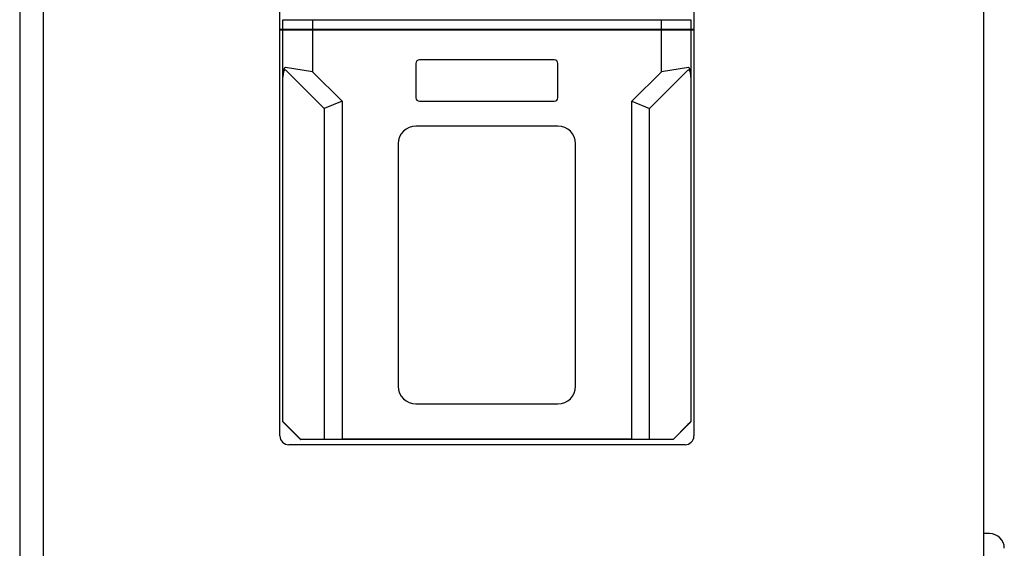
# Model space of a CAD drawing. Header units: millimetres. Extents: x 1117 to 38156, y -1945 to 7303.
# Tile 470 of 656: x 20142 to 20308, y 1658 to 1747. Entities that reach past the tile are written whole.
import ezdxf

# ---------------------------------------------------------------- set-up
doc = ezdxf.new("R2010")
doc.units = ezdxf.units.MM

msp = doc.modelspace()

# ---------------------------------------------------------------- linework, layer by layer
at = {"color": 7, "linetype": 'Continuous'}
for p, q in [((20304.848, 1955.338), (20304.848, 1005.338)), ((20141.833, 1877.341), (20141.833, 1055.341)), ((20145.833, 1055.341), (20145.833, 1877.341)), ((20185.848, 1676.838), (20185.848, 1845.338)), ((20255.848, 1845.338), (20255.848, 1676.838)), ((20186.348, 1745.577), (20186.348, 1747.238)), ((20186.749, 1747.23), (20191.348, 1747.214)), ((20191.348, 1747.214), (20191.348, 1745.585)), ((20191.348, 1747.214), (20250.348, 1747.214)), ((20250.348, 1747.214), (20254.946, 1747.23)), ((20250.348, 1745.585), (20250.348, 1747.214)), ((20255.348, 1747.238), (20255.348, 1745.577)), ((20186.348, 1745.574), (20185.848, 1745.574)), ((20186.348, 1745.448), (20185.848, 1745.448)), ((20186.348, 1679.248), (20186.348, 1745.448)), ((20255.337, 1745.448), (20186.358, 1745.448)), ((20255.248, 1745.531), (20186.448, 1745.531)), ((20191.348, 1745.585), (20186.749, 1745.58)), ((20250.348, 1745.585), (20191.348, 1745.585)), ((20191.348, 1745.448), (20191.348, 1738.448)), ((20254.946, 1745.58), (20250.348, 1745.585)), ((20250.348, 1738.448), (20250.348, 1745.448)), ((20255.848, 1745.574), (20255.348, 1745.574)), ((20255.348, 1745.448), (20255.348, 1679.248)), ((20255.848, 1745.448), (20255.348, 1745.448)), ((20232.248, 1740.448), (20209.448, 1740.448)), ((20191.348, 1738.448), (20186.76, 1739.143)), ((20186.856, 1738.697), (20193.348, 1732.206)), ((20191.348, 1738.448), (20196.348, 1733.448)), ((20208.848, 1739.848), (20208.848, 1734.048)), ((20232.848, 1734.048), (20232.848, 1739.848)), ((20245.348, 1733.448), (20250.348, 1738.448)), ((20248.348, 1732.206), (20254.839, 1738.697)), ((20254.935, 1739.143), (20250.348, 1738.448)), ((20186.356, 1737.113), (20186.358, 1737.497)), ((20255.337, 1737.497), (20255.339, 1737.113)), ((20196.348, 1733.448), (20193.348, 1732.206)), ((20196.348, 1733.448), (20196.348, 1676.283)), ((20209.448, 1733.448), (20232.248, 1733.448)), ((20245.348, 1676.283), (20245.348, 1733.448)), ((20245.348, 1733.448), (20248.348, 1732.206)), ((20193.348, 1732.206), (20193.348, 1676.266)), ((20248.348, 1676.266), (20248.348, 1732.206)), ((20232.848, 1729.248), (20208.848, 1729.248)), ((20205.848, 1726.248), (20205.848, 1685.248)), ((20235.848, 1685.248), (20235.848, 1726.248)), ((20208.848, 1682.248), (20232.848, 1682.248)), ((20186.348, 1679.248), (20186.356, 1679.252)), ((20189.348, 1676.248), (20186.348, 1679.248)), ((20186.856, 1678.764), (20189.355, 1676.266)), ((20252.34, 1676.266), (20254.839, 1678.764)), ((20255.348, 1679.248), (20252.348, 1676.248)), ((20255.348, 1679.248), (20255.339, 1679.252)), ((20254.348, 1675.338), (20187.348, 1675.338)), ((20189.348, 1676.248), (20189.355, 1676.266)), ((20252.348, 1676.248), (20189.348, 1676.248)), ((20193.348, 1676.266), (20189.355, 1676.266)), ((20196.348, 1676.283), (20193.348, 1676.266)), ((20245.348, 1676.283), (20196.348, 1676.283)), ((20248.348, 1676.266), (20245.348, 1676.283)), ((20252.34, 1676.266), (20248.348, 1676.266)), ((20252.348, 1676.248), (20252.34, 1676.266)), ((20305.848, 1660.338), (20304.848, 1660.338))]:
    msp.add_line(p, q, dxfattribs=at)
for centre, radius, start, end in [((20209.448, 1739.848), 0.6, 90, 180), ((20232.248, 1739.848), 0.6, 0, 90), ((20209.448, 1734.048), 0.6, 180, 270), ((20232.248, 1734.048), 0.6, 270, 0), ((20208.848, 1726.248), 3, 90, 180), ((20232.848, 1726.248), 3, 0, 90), ((20208.848, 1685.248), 3, 180, 270), ((20232.848, 1685.248), 3, 270, 0), ((20187.348, 1676.838), 1.5, 180, 270), ((20254.348, 1676.838), 1.5, 270, 0), ((20305.848, 1657.838), 2.5, 0, 90)]:
    msp.add_arc(centre, radius, start, end, dxfattribs=at)
for centre, major_axis, ratio, start_param, end_param in [((20186.848, 1747.238), (0.5, 0), 0.0174551, -3.1415927, -1.7681919), ((20254.848, 1747.238), (0.5, 0), 0.0174551, -1.3734008, 0), ((20186.448, 1745.526), (1, 0), 0.005236, 1.5707963, 2.2273207), ((20186.848, 1745.577), (0.5, 0), 0.005236, 1.7681919, 3.1415927), ((20254.848, 1745.577), (0.5, 0), 0.005236, 0, 1.3734008), ((20255.248, 1745.526), (1, 0), 0.005236, 0.914272, 1.5707963), ((20186.856, 1678.752), (-0.5, 0.5), 0.0123407, -1.5584525, -0.0051094), ((20254.839, 1678.752), (0.5, 0.5), 0.0123407, 0.0051094, 1.5584525)]:
    msp.add_ellipse(centre, major_axis=major_axis, ratio=ratio, start_param=start_param, end_param=end_param, dxfattribs=at)
for points, knots in [([(20186.76, 1739.143), (20186.742, 1739.146), (20186.703, 1739.141), (20186.656, 1739.111), (20186.619, 1739.07), (20186.579, 1739.009), (20186.54, 1738.926), (20186.504, 1738.822), (20186.475, 1738.716), (20186.443, 1738.572), (20186.401, 1738.317), (20186.375, 1738.021), (20186.36, 1737.725), (20186.361, 1737.576), (20186.36, 1737.502)], [0, 0, 0, 0, 0.0314373, 0.062326, 0.0931778, 0.1239628, 0.1857288, 0.2477486, 0.3099566, 0.3723038, 0.4973021, 0.7481628, 0.8739538, 1, 1, 1, 1]), ([(20186.36, 1737.502), (20186.363, 1737.564), (20186.378, 1737.657), (20186.388, 1737.782), (20186.4, 1737.907), (20186.421, 1738.061), (20186.454, 1738.245), (20186.491, 1738.396), (20186.53, 1738.514), (20186.567, 1738.599), (20186.606, 1738.666), (20186.646, 1738.713), (20186.683, 1738.741), (20186.728, 1738.758), (20186.793, 1738.75), (20186.834, 1738.72), (20186.856, 1738.697)], [0, 0, 0, 0, 0.1254048, 0.1881567, 0.250875, 0.3760919, 0.5010076, 0.6255048, 0.6875573, 0.7494137, 0.811012, 0.8417699, 0.8727335, 0.9038421, 0.9356234, 1, 1, 1, 1]), ([(20254.839, 1738.697), (20254.861, 1738.72), (20254.902, 1738.75), (20254.967, 1738.758), (20255.012, 1738.741), (20255.049, 1738.713), (20255.089, 1738.666), (20255.128, 1738.599), (20255.165, 1738.514), (20255.204, 1738.396), (20255.242, 1738.245), (20255.274, 1738.061), (20255.295, 1737.907), (20255.307, 1737.782), (20255.317, 1737.657), (20255.332, 1737.564), (20255.335, 1737.502)], [0, 0, 0, 0, 0.0643766, 0.0961579, 0.1272665, 0.1582301, 0.188988, 0.2505863, 0.3124427, 0.3744952, 0.4989924, 0.6239081, 0.749125, 0.8118433, 0.8745952, 1, 1, 1, 1]), ([(20255.335, 1737.502), (20255.334, 1737.576), (20255.336, 1737.725), (20255.32, 1738.021), (20255.294, 1738.317), (20255.252, 1738.572), (20255.22, 1738.716), (20255.191, 1738.822), (20255.155, 1738.926), (20255.116, 1739.009), (20255.076, 1739.07), (20255.039, 1739.111), (20254.992, 1739.141), (20254.954, 1739.146), (20254.935, 1739.143)], [0, 0, 0, 0, 0.1260462, 0.2518372, 0.5026979, 0.6276962, 0.6900434, 0.7522514, 0.8142712, 0.8760372, 0.9068222, 0.937674, 0.9685627, 1, 1, 1, 1])]:
    msp.add_open_spline(points, degree=3, knots=knots, dxfattribs=at)

doc.saveas('drawing.dxf')
